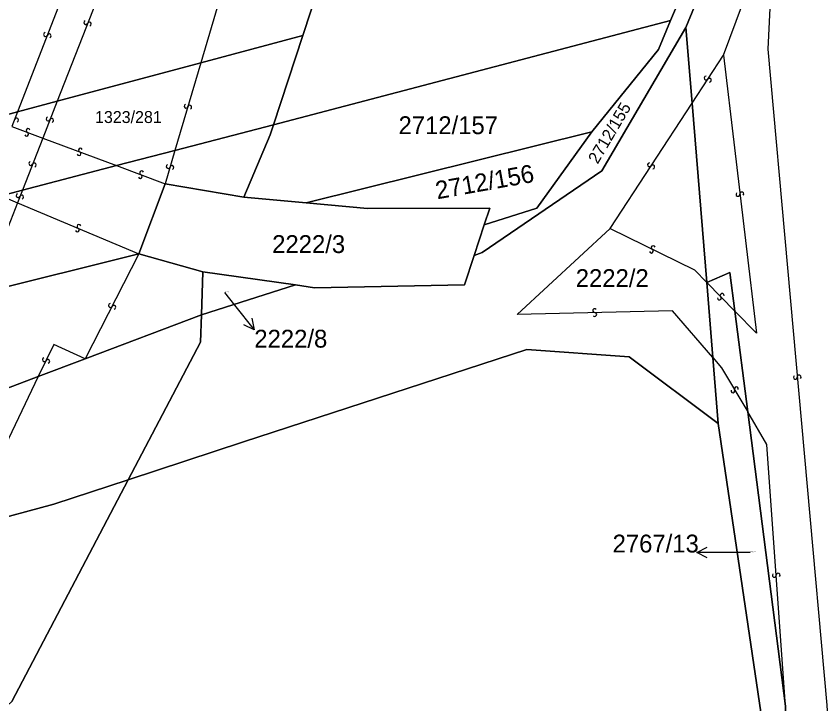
# Model space of a CAD drawing. Extents: x -596024 to -594475, y -1163820 to -1161957.
# Drawn here: x -595598.9 to -595521.9, y -1162891.7 to -1162826.2 of the extents above; entities that cross this region are included whole.
import ezdxf

# ---------------------------------------------------------------- set-up
doc = ezdxf.new("R2010")
doc.units = 0
for name, color, linetype in [('Level 1', 7, 'Continuous'), ('Level 13', 7, 'Continuous'), ('Level 3', 7, 'Continuous'), ('Level 4', 7, 'Continuous'), ('Level 57', 7, 'Continuous'), ('Level 60', 7, 'Continuous')]:
    doc.layers.add(name, color=color, linetype=linetype)

msp = doc.modelspace()

# ---------------------------------------------------------------- linework, layer by layer
at = {"layer": 'Level 1'}
for points in [[(-595571.59, -1162828.02), (-595566.41, -1162812.25)], [(-595536.54, -1162826.61), (-595532.69, -1162817.56)], [(-595535.08, -1162827.26), (-595534.28, -1162825.28)], [(-595574.38, -1162836.54), (-595536.54, -1162826.61)], [(-595555.25, -1162848.98), (-595554.5, -1162848.69), (-595543.11, -1162840.91), (-595535.08, -1162827.26)], [(-595536.54, -1162826.61), (-595537.71, -1162829.37), (-595544.04, -1162837.2)], [(-595535.08, -1162827.26), (-595534.49, -1162834.47)], [(-595581.3, -1162830.63), (-595571.59, -1162828.02)], [(-595574.38, -1162836.54), (-595571.59, -1162828.02)], [(-595595, -1162834.3), (-595581.3, -1162830.63)], [(-595598.77, -1162835.31), (-595595, -1162834.3)], [(-595534.49, -1162834.47), (-595533.1, -1162851.55)], [(-595601.27, -1162835.98), (-595598.77, -1162835.31)], [(-595583.77, -1162838.98), (-595574.38, -1162836.54)], [(-595577.21, -1162843.42), (-595574.7, -1162837.49), (-595574.38, -1162836.54)], [(-595544.04, -1162837.2), (-595571.26, -1162843.97)], [(-595554.3, -1162846.07), (-595549.28, -1162844.47), (-595544.04, -1162837.2)], [(-595589.33, -1162840.43), (-595583.77, -1162838.98)], [(-595598.31, -1162842.77), (-595589.33, -1162840.43)], [(-595584.71, -1162842.15), (-595587.21, -1162848.82)], [(-595577.21, -1162843.42), (-595584.71, -1162842.15)], [(-595600.35, -1162843.3), (-595598.31, -1162842.77)], [(-595571.26, -1162843.97), (-595577.21, -1162843.42)], [(-595554.3, -1162846.07), (-595553.77, -1162844.48), (-595565.44, -1162844.52), (-595571.26, -1162843.97)], [(-595555.25, -1162848.98), (-595554.3, -1162846.07)], [(-595602.14, -1162852.55), (-595587.21, -1162848.82)], [(-595587.21, -1162848.82), (-595581.11, -1162850.53)], [(-595572.28, -1162851.79), (-595570.49, -1162852.06), (-595556.17, -1162851.78), (-595555.25, -1162848.98)], [(-595581.25, -1162854.65), (-595581.11, -1162850.53)], [(-595581.11, -1162850.53), (-595572.28, -1162851.79)], [(-595533.1, -1162851.55), (-595530.89, -1162850.59), (-595530.42, -1162854.29)], [(-595581.25, -1162854.65), (-595572.28, -1162851.79)], [(-595533.1, -1162851.55), (-595532.52, -1162858.7)], [(-595530.42, -1162854.29), (-595529.19, -1162863.89)], [(-595592.32, -1162858.83), (-595581.25, -1162854.65)], [(-595581.25, -1162854.65), (-595581.34, -1162857.24), (-595588.22, -1162870.34)], [(-595588.22, -1162870.34), (-595577.24, -1162866.72), (-595550.23, -1162857.95), (-595540.49, -1162858.64), (-595532.01, -1162864.98)], [(-595596.8, -1162860.52), (-595592.32, -1162858.83)], [(-595532.52, -1162858.7), (-595532.01, -1162864.98)], [(-595596.8, -1162860.52), (-595605.26, -1162863.72), (-595607.57, -1162864.22)], [(-595529.19, -1162863.89), (-595525.6, -1162891.9)], [(-595532.01, -1162864.98), (-595527.95, -1162892.49), (-595526.75, -1162917.62)], [(-595630.19, -1162968.62), (-595629.19, -1162965.35), (-595615.44, -1162923.38), (-595611.72, -1162902.85), (-595599.31, -1162891.47), (-595588.22, -1162870.34)], [(-595603.73, -1162874.99), (-595601.92, -1162874.44), (-595595.32, -1162872.68), (-595588.22, -1162870.34)]]:
    msp.add_lwpolyline(points, dxfattribs=at)
at = {"layer": 'Level 13'}
for centre, start, end in [((-595592.271, -1162826.812), 105.79056, 338.38056), ((-595591.929, -1162826.949), 286.00502, 158.10302), ((-595596.101, -1162827.933), 105.93991, 338.52991), ((-595595.759, -1162828.068), 286.15436, 158.25236), ((-595533.153, -1162832.088), 94.20776, 326.30576), ((-595532.846, -1162832.291), 273.99331, 146.58331), ((-595582.716, -1162834.757), 110.67962, 343.26962), ((-595582.364, -1162834.864), 290.89408, 162.99207), ((-595595.861, -1162835.992), 105.83691, 338.42691), ((-595598.869, -1162836.078), 286.28039, 158.37839), ((-595595.519, -1162836.129), 286.05137, 158.14936), ((-595597.905, -1162837.432), 196.64496, 69.23496), ((-595597.774, -1162837.088), 16.85941, 248.95741), ((-595592.784, -1162838.948), 16.95953, 249.05752), ((-595592.915, -1162839.292), 196.74507, 69.33507), ((-595597.511, -1162840.222), 105.79637, 338.38637), ((-595597.169, -1162840.359), 286.01082, 158.10882), ((-595584.416, -1162840.507), 110.64161, 343.23161), ((-595584.064, -1162840.614), 290.85606, 162.95406), ((-595538.553, -1162840.348), 94.19422, 326.29222), ((-595538.246, -1162840.551), 273.97977, 146.56977), ((-595586.954, -1162841.118), 16.95272, 249.05071), ((-595587.085, -1162841.462), 196.73826, 69.32826), ((-595598.721, -1162843.292), 105.60634, 338.19634), ((-595598.379, -1162843.429), 285.8208, 157.91879), ((-595530.123, -1162843.161), 133.92337, 6.51337), ((-595529.757, -1162843.12), 314.13782, 186.23582), ((-595593.072, -1162846.559), 194.37335, 66.96335), ((-595592.927, -1162846.221), 14.5878, 246.6858), ((-595538.207, -1162848.235), 11.32307, 243.42107), ((-595538.372, -1162848.565), 191.10862, 63.69862), ((-595531.627, -1162852.792), 351.73849, 223.83649), ((-595531.892, -1162853.048), 171.52403, 44.11403), ((-595589.924, -1162853.746), 100.11444, 332.70444), ((-595589.597, -1162853.915), 280.3289, 152.4269), ((-595543.773, -1162854.236), 38.4743, 271.0643), ((-595543.767, -1162854.604), 218.68876, 90.78675), ((-595596.226, -1162858.91), 101.49901, 334.08901), ((-595595.894, -1162859.071), 281.71347, 153.81147), ((-595524.286, -1162860.565), 312.5316, 184.6296), ((-595524.653, -1162860.596), 132.31714, 4.90714), ((-595530.599, -1162861.873), 157.7009, 30.2909), ((-595530.28, -1162861.688), 337.91535, 210.01335), ((-595526.664, -1162879.451), 131.41421, 3.51221), ((-595526.296, -1162879.428), 311.19976, 183.78976)]:
    msp.add_arc(centre, 0.184, start, end, dxfattribs=at)
at = {"layer": 'Level 3'}
for points in [[(-595576.85, -1162815.55), (-595581.3, -1162830.63)], [(-595531.51, -1162829.91), (-595526.67, -1162816.93)], [(-595526.67, -1162816.93), (-595527.29, -1162829.34), (-595521.65, -1162891.81), (-595520.04, -1162919.04)], [(-595589.19, -1162819.45), (-595595, -1162834.3)], [(-595593.09, -1162820.68), (-595598.77, -1162835.31)], [(-595534.49, -1162834.47), (-595531.51, -1162829.91)], [(-595531.51, -1162829.91), (-595528.37, -1162856.38), (-595530.42, -1162854.29)], [(-595581.3, -1162830.63), (-595583.77, -1162838.98)], [(-595595, -1162834.3), (-595596.37, -1162837.81)], [(-595542.31, -1162846.43), (-595534.49, -1162834.47)], [(-595598.77, -1162835.31), (-595599.31, -1162836.71)], [(-595599.31, -1162836.71), (-595596.37, -1162837.81)], [(-595596.37, -1162837.81), (-595598.31, -1162842.77)], [(-595596.37, -1162837.81), (-595589.33, -1162840.43)], [(-595583.77, -1162838.98), (-595584.71, -1162842.15)], [(-595589.33, -1162840.43), (-595584.71, -1162842.15)], [(-595600.35, -1162843.3), (-595598.78, -1162843.96)], [(-595598.31, -1162842.77), (-595598.78, -1162843.96)], [(-595598.78, -1162843.96), (-595602.14, -1162852.55)], [(-595598.78, -1162843.96), (-595587.21, -1162848.82)], [(-595532.52, -1162858.7), (-595536.37, -1162854.25), (-595551.17, -1162854.59), (-595542.31, -1162846.43)], [(-595542.31, -1162846.43), (-595534.27, -1162850.36), (-595533.1, -1162851.55)], [(-595587.21, -1162848.82), (-595592.32, -1162858.83)], [(-595533.1, -1162851.55), (-595530.42, -1162854.29)], [(-595592.32, -1162858.83), (-595595.33, -1162857.46), (-595596.8, -1162860.52)], [(-595532.52, -1162858.7), (-595531.68, -1162859.67), (-595529.19, -1162863.89)], [(-595596.8, -1162860.52), (-595603.73, -1162874.99)], [(-595525.6, -1162891.9), (-595527.36, -1162866.99), (-595529.19, -1162863.89)]]:
    msp.add_lwpolyline(points, dxfattribs=at)
at = {"layer": 'Level 57'}
for p, q in [((-595579.06, -1162852.5), (-595578.085, -1162853.718)), ((-595578.085, -1162853.718), (-595576.21, -1162856.06)), ((-595531.05, -1162877.27), (-595534.05, -1162877.27)), ((-595528.96, -1162877.27), (-595531.05, -1162877.27))]:
    msp.add_line(p, q, dxfattribs=at)
for points in [[(-595576.445, -1162854.967), (-595576.21, -1162856.06), (-595577.225, -1162855.592)], [(-595533.05, -1162877.77), (-595534.05, -1162877.27), (-595533.05, -1162876.77)]]:
    msp.add_lwpolyline(points, dxfattribs=at)
at = {"layer": 'Level 60'}
for points in [[(-595517.66, -1162997.16), (-595519.69, -1162990.12), (-595519.93, -1162988.52), (-595515.96, -1162992.22), (-595520.8, -1162972.23), (-595521.48, -1162971.75), (-595522.19, -1162968.12), (-595523.56, -1162952.96), (-595525.6, -1162891.9), (-595529.19, -1162863.89), (-595530.42, -1162854.29), (-595530.89, -1162850.59), (-595533.1, -1162851.55), (-595534.49, -1162834.47), (-595535.08, -1162827.26), (-595534.28, -1162825.28), (-595527.06, -1162806.64), (-595523.39, -1162791.77), (-595513.92, -1162774.56), (-595511.22, -1162769.69), (-595504.97, -1162761.74), (-595489.37, -1162742.03), (-595477.32, -1162718.69)], [(-595601.92, -1162874.44), (-595595.32, -1162872.68), (-595588.22, -1162870.34), (-595599.31, -1162891.47)]]:
    msp.add_lwpolyline(points, dxfattribs=at)
for points in [[(-595534.04, -1162793.44), (-595529.68, -1162801.05), (-595532.69, -1162817.56), (-595536.54, -1162826.61), (-595574.38, -1162836.54), (-595571.59, -1162828.02), (-595566.41, -1162812.25), (-595563.35, -1162802.94)], [(-595629.41, -1162841.27), (-595623.55, -1162838.75), (-595613.46, -1162837.79), (-595611.35, -1162832.22), (-595619.86, -1162831.66), (-595627.33, -1162833), (-595632, -1162835.65), (-595633.13, -1162833.2), (-595629.83, -1162832.31), (-595602.65, -1162823.71), (-595593.09, -1162820.68), (-595589.19, -1162819.45), (-595576.85, -1162815.55), (-595566.41, -1162812.25), (-595571.59, -1162828.02), (-595581.3, -1162830.63), (-595595, -1162834.3), (-595598.77, -1162835.31), (-595601.27, -1162835.98), (-595608.22, -1162837.84), (-595611.34, -1162838.68), (-595630.28, -1162843.77)], [(-595532.69, -1162817.56), (-595534.28, -1162825.28), (-595535.08, -1162827.26), (-595543.11, -1162840.91), (-595554.5, -1162848.69), (-595555.25, -1162848.98), (-595554.3, -1162846.07), (-595549.28, -1162844.47), (-595544.04, -1162837.2), (-595537.71, -1162829.37), (-595536.54, -1162826.61)], [(-595581.34, -1162857.24), (-595581.25, -1162854.65), (-595572.28, -1162851.79), (-595570.49, -1162852.06), (-595556.17, -1162851.78), (-595555.25, -1162848.98), (-595554.5, -1162848.69), (-595543.11, -1162840.91), (-595535.08, -1162827.26), (-595534.49, -1162834.47), (-595533.1, -1162851.55), (-595532.52, -1162858.7), (-595532.01, -1162864.98), (-595540.49, -1162858.64), (-595550.23, -1162857.95), (-595577.24, -1162866.72), (-595588.22, -1162870.34)], [(-595571.26, -1162843.97), (-595577.21, -1162843.42), (-595574.7, -1162837.49), (-595574.38, -1162836.54), (-595536.54, -1162826.61), (-595537.71, -1162829.37), (-595544.04, -1162837.2)], [(-595633.09, -1162851.82), (-595630.28, -1162843.77), (-595611.34, -1162838.68), (-595608.22, -1162837.84), (-595601.27, -1162835.98), (-595598.77, -1162835.31), (-595595, -1162834.3), (-595581.3, -1162830.63), (-595571.59, -1162828.02), (-595574.38, -1162836.54), (-595583.77, -1162838.98), (-595589.33, -1162840.43), (-595598.31, -1162842.77), (-595600.35, -1162843.3), (-595602.05, -1162843.74), (-595611.59, -1162846.22)], [(-595636.34, -1162861.09), (-595633.09, -1162851.82), (-595611.59, -1162846.22), (-595602.05, -1162843.74), (-595600.35, -1162843.3), (-595598.31, -1162842.77), (-595589.33, -1162840.43), (-595583.77, -1162838.98), (-595574.38, -1162836.54), (-595574.7, -1162837.49), (-595577.21, -1162843.42), (-595584.71, -1162842.15), (-595587.21, -1162848.82), (-595602.14, -1162852.55), (-595605.83, -1162853.47), (-595615.49, -1162855.88)], [(-595553.77, -1162844.48), (-595565.44, -1162844.52), (-595571.26, -1162843.97), (-595544.04, -1162837.2), (-595549.28, -1162844.47), (-595554.3, -1162846.07)], [(-595572.28, -1162851.79), (-595581.11, -1162850.53), (-595587.21, -1162848.82), (-595584.71, -1162842.15), (-595577.21, -1162843.42), (-595571.26, -1162843.97), (-595565.44, -1162844.52), (-595553.77, -1162844.48), (-595554.3, -1162846.07), (-595555.25, -1162848.98), (-595556.17, -1162851.78), (-595570.49, -1162852.06)], [(-595640.06, -1162871.77), (-595636.34, -1162861.09), (-595615.49, -1162855.88), (-595605.83, -1162853.47), (-595602.14, -1162852.55), (-595587.21, -1162848.82), (-595581.11, -1162850.53), (-595581.25, -1162854.65), (-595592.32, -1162858.83), (-595596.8, -1162860.52), (-595605.26, -1162863.72), (-595607.57, -1162864.22), (-595611.34, -1162865.05), (-595618.71, -1162866.66), (-595620.68, -1162867.13)], [(-595581.25, -1162854.65), (-595581.11, -1162850.53), (-595572.28, -1162851.79)], [(-595527.95, -1162892.49), (-595532.01, -1162864.98), (-595532.52, -1162858.7), (-595533.1, -1162851.55), (-595530.89, -1162850.59), (-595530.42, -1162854.29), (-595529.19, -1162863.89), (-595525.6, -1162891.9), (-595523.56, -1162952.96), (-595526.75, -1162917.62)], [(-595581.25, -1162854.65), (-595581.34, -1162857.24), (-595588.22, -1162870.34), (-595595.32, -1162872.68), (-595601.92, -1162874.44), (-595603.73, -1162874.99), (-595611.69, -1162877.43), (-595614.02, -1162878.11), (-595618.13, -1162879.3), (-595619.74, -1162879.76), (-595627.61, -1162882.17), (-595635.5, -1162885.73), (-595642.89, -1162887.47), (-595645.71, -1162887.95), (-595640.06, -1162871.77), (-595620.68, -1162867.13), (-595618.71, -1162866.66), (-595611.34, -1162865.05), (-595607.57, -1162864.22), (-595605.26, -1162863.72), (-595596.8, -1162860.52), (-595592.32, -1162858.83)], [(-595533.58, -1162977.77), (-595548.72, -1162976.84), (-595580.37, -1162972.91), (-595621.68, -1162967.22), (-595627.1, -1162968.66), (-595631.72, -1162973.61), (-595630.76, -1162970.47), (-595630.19, -1162968.62), (-595629.19, -1162965.35), (-595615.44, -1162923.38), (-595611.72, -1162902.85), (-595599.31, -1162891.47), (-595588.22, -1162870.34), (-595577.24, -1162866.72), (-595550.23, -1162857.95), (-595540.49, -1162858.64), (-595532.01, -1162864.98), (-595527.95, -1162892.49), (-595526.75, -1162917.62), (-595523.56, -1162952.96), (-595522.19, -1162968.12), (-595521.48, -1162971.75), (-595523.36, -1162976.45), (-595526.44, -1162978.13)]]:
    msp.add_lwpolyline(points, close=True, dxfattribs=at)

# ---------------------------------------------------------------- texts
at = {"layer": 'Level 4'}
for s, height, rotation, p in [('2712/155', 1.14, 59.53266, (-595543.493, -1162840.338)), ('2712/156', 1.7, 10.17945, (-595558.78, -1162843.64))]:
    msp.add_text(s, height=height, rotation=rotation, dxfattribs=at).set_placement(p)
for s, height, p in [('1323/281', 1.14, (-595591.391, -1162836.37)), ('2712/157', 1.7, (-595562.47, -1162837.43)), ('2222/3', 1.7, (-595574.51, -1162848.75)), ('2222/2', 1.7, (-595545.582, -1162851.99)), ('2222/8', 0.1, (-595579.06, -1162852.5)), ('2767/13', 0.1, (-595528.96, -1162877.27))]:
    msp.add_text(s, height=height, dxfattribs=at).set_placement(p)
at = {"layer": 'Level 57'}
for s, p in [('2222/8', (-595576.21, -1162857.76)), ('2767/13', (-595542.069, -1162877.27))]:
    msp.add_text(s, height=1.7, dxfattribs=at).set_placement(p)

doc.saveas('drawing.dxf')
